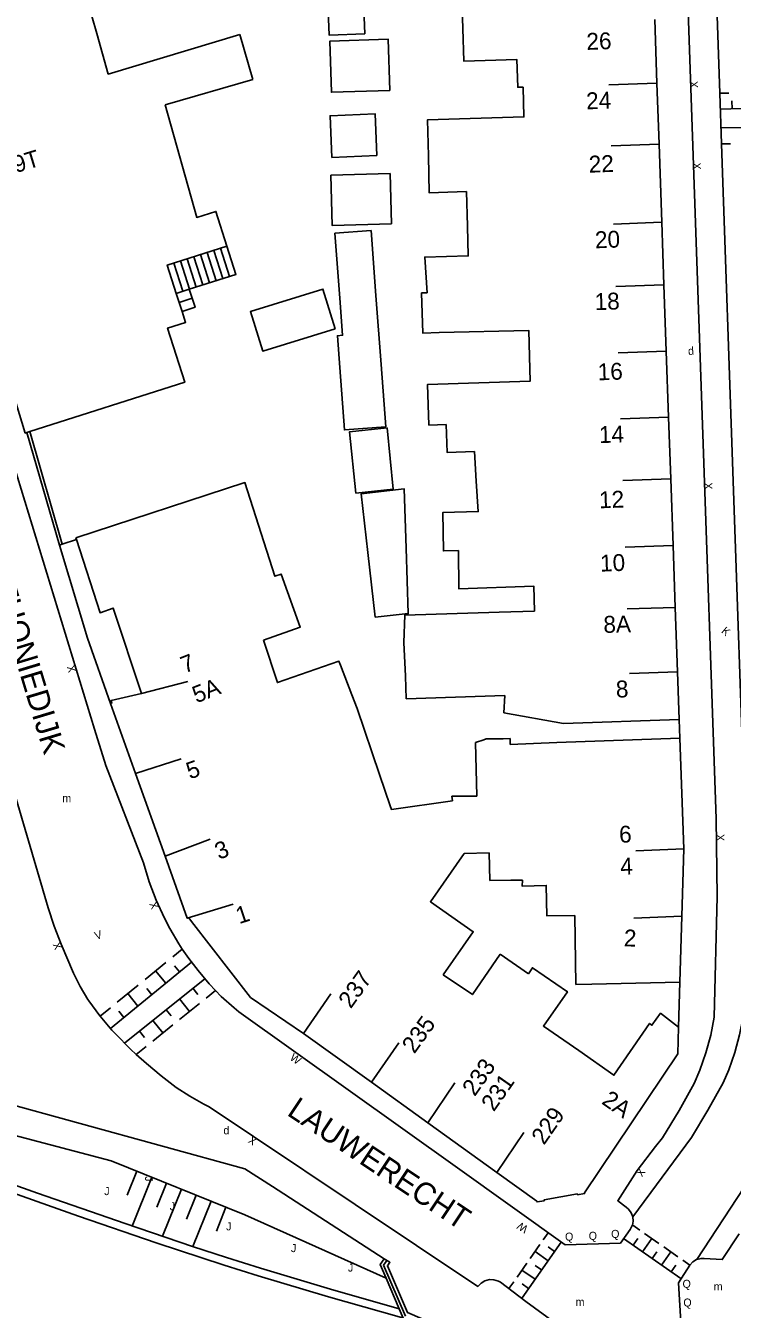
# Model space of a CAD drawing. Extents: x 134999 to 136502, y 457398 to 459002.
# Drawn here: x 135930.6 to 135974.8, y 457465.7 to 457545.9 of the extents above; entities that cross this region are included whole.
import ezdxf

# ---------------------------------------------------------------- set-up
doc = ezdxf.new("R2010")
doc.units = 0
for name, color, linetype in [('RI_DGTB_15', 7, 'Continuous'), ('RI_DGTB_18', 7, 'Continuous'), ('RI_DGTB_29', 7, 'Continuous'), ('RI_DGTB_30', 7, 'Continuous'), ('RI_DGTB_31', 7, 'Continuous'), ('RI_DGTB_32', 7, 'Continuous'), ('RI_DGTB_35', 7, 'Continuous'), ('RI_DGTB_36', 7, 'Continuous'), ('RI_DGTB_37', 7, 'Continuous'), ('RI_DGTB_4', 7, 'Continuous'), ('RI_DGTB_43', 7, 'Continuous'), ('RI_DGTB_5', 7, 'Continuous'), ('RI_DGTB_53', 7, 'Continuous'), ('RI_DGTB_54', 7, 'Continuous'), ('RI_DGTB_58', 7, 'Continuous'), ('RI_DGTB_6', 7, 'Continuous')]:
    doc.layers.add(name, color=color, linetype=linetype)

msp = doc.modelspace()

# ---------------------------------------------------------------- linework, layer by layer
at = {"layer": 'RI_DGTB_15'}
for p, q in [((135970.072, 457542.319), (135967.073, 457542.204)), ((135970.205, 457538.514), (135967.207, 457538.399)), ((135970.365, 457533.626), (135967.367, 457533.512)), ((135970.511, 457529.722), (135967.513, 457529.608)), ((135970.656, 457525.576), (135967.657, 457525.462)), ((135970.8, 457521.438), (135967.801, 457521.341)), ((135970.934, 457517.601), (135967.936, 457517.487)), ((135971.079, 457513.437), (135968.081, 457513.323)), ((135971.214, 457509.549), (135968.214, 457509.472)), ((135971.354, 457505.543), (135968.356, 457505.428)), ((135937.872, 457504.177), (135940.775, 457504.941)), ((135937.499, 457499.191), (135940.356, 457500.11)), ((135939.35, 457494.021), (135942.16, 457495.072)), ((135971.758, 457494.477), (135968.76, 457494.362)), ((135940.738, 457490.141), (135943.61, 457491.015)), ((135971.633, 457490.267), (135968.634, 457490.152)), ((135947.995, 457482.941), (135949.697, 457485.412)), ((135952.241, 457479.893), (135953.944, 457482.363)), ((135955.767, 457477.36), (135957.439, 457479.851)), ((135960.078, 457474.262), (135961.757, 457476.748))]:
    msp.add_line(p, q, dxfattribs=at)
at = {"layer": 'RI_DGTB_18'}
for p, q in [((135937.59, 457474.334), (135936.988, 457472.845)), ((135938.517, 457473.959), (135937.286, 457470.913)), ((135939.444, 457473.585), (135938.843, 457472.096)), ((135940.371, 457473.21), (135939.184, 457470.272)), ((135941.299, 457472.835), (135940.697, 457471.346)), ((135942.226, 457472.46), (135941.084, 457469.636)), ((135943.153, 457472.086), (135942.551, 457470.597))]:
    msp.add_line(p, q, dxfattribs=at)
msp.add_lwpolyline([(135865.574, 457546.763), (135872.479, 457530.659), (135873.413, 457528.282), (135882.381, 457510.791), (135889.681, 457498.291), (135890.861, 457496.8), (135892.102, 457495.36), (135893.412, 457493.963), (135894.425, 457492.997), (135895.491, 457492.09), (135896.607, 457491.246), (135897.649, 457490.543), (135899.849, 457489.101), (135902.083, 457487.713), (135905.175, 457486), (135908.305, 457484.358), (135910.346, 457483.335), (135912.88, 457482.071), (135915.448, 457480.88), (135917.919, 457479.815), (135918.516, 457479.591), (135935.981, 457474.984), (135944.334, 457471.608), (135953.154, 457467.647)], dxfattribs=at)
at = {"layer": 'RI_DGTB_31'}
for p, q in [((135973.999, 457541.681), (135974.555, 457541.699)), ((135974.773, 457540.705), (135974.757, 457541.205)), ((135974.032, 457540.681), (135978.481, 457540.827)), ((135978.539, 457539.616), (135974.086, 457539.515)), ((135974.666, 457538.528), (135974.109, 457538.515)), ((135939.839, 457487.737), (135940.417, 457488.21)), ((135935.938, 457483.256), (135941, 457487.395)), ((135938.102, 457486.317), (135939.405, 457487.382)), ((135939.386, 457486.076), (135938.753, 457486.85)), ((135940.255, 457486.786), (135939.938, 457487.173)), ((135936.365, 457484.897), (135937.668, 457485.962)), ((135941.828, 457486.362), (135936.823, 457482.337)), ((135938.518, 457485.366), (135938.202, 457485.753)), ((135941.088, 457485.768), (135941.402, 457485.378)), ((135937.65, 457484.656), (135937.017, 457485.43)), ((135940.253, 457485.096), (135940.88, 457484.317)), ((135942.496, 457485.617), (135941.924, 457485.156)), ((135935.294, 457484.022), (135935.931, 457484.542)), ((135936.781, 457483.946), (135936.465, 457484.333)), ((135939.418, 457484.424), (135939.732, 457484.035)), ((135941.506, 457484.82), (135940.254, 457483.813)), ((135938.583, 457483.753), (135939.21, 457482.973)), ((135939.836, 457483.477), (135938.584, 457482.47)), ((135937.748, 457483.081), (135938.062, 457482.691)), ((135938.166, 457482.134), (135937.54, 457481.63)), ((135968.56, 457470.96), (135969.006, 457470.647)), ((135961.649, 457466.426), (135964.089, 457469.906)), ((135962.152, 457468.885), (135962.762, 457469.755)), ((135962.965, 457470.045), (135963.27, 457470.48)), ((135967.986, 457470.141), (135971.556, 457467.641)), ((135968.581, 457469.724), (135968.868, 457470.134)), ((135969.176, 457469.308), (135969.75, 457470.127)), ((135969.304, 457470.439), (135970.196, 457469.814)), ((135963.275, 457468.746), (135962.457, 457469.32)), ((135963.682, 457469.326), (135963.273, 457469.613)), ((135969.771, 457468.891), (135970.058, 457469.3)), ((135970.366, 457468.474), (135970.94, 457469.293)), ((135970.494, 457469.606), (135971.386, 457468.981)), ((135961.338, 457467.725), (135961.948, 457468.595)), ((135962.462, 457467.586), (135961.643, 457468.16)), ((135962.869, 457468.166), (135962.459, 457468.453)), ((135970.961, 457468.057), (135971.248, 457468.467)), ((135971.684, 457468.772), (135972.124, 457468.464)), ((135960.83, 457467), (135961.135, 457467.435)), ((135962.055, 457467.006), (135961.646, 457467.293))]:
    msp.add_line(p, q, dxfattribs=at)
at = {"layer": 'RI_DGTB_32'}
for p, q in [((135941.708, 457529.711), (135941.146, 457531.473)), ((135942.122, 457529.843), (135941.56, 457531.605)), ((135942.536, 457529.975), (135941.974, 457531.737)), ((135942.95, 457530.107), (135942.388, 457531.869)), ((135943.364, 457530.239), (135942.802, 457532.001)), ((135940.466, 457529.315), (135939.904, 457531.077)), ((135940.88, 457529.447), (135940.318, 457531.209)), ((135941.294, 457529.579), (135940.732, 457531.341)), ((135940.859, 457529.44), (135940.05, 457529.182)), ((135941.039, 457528.878), (135940.23, 457528.619))]:
    msp.add_line(p, q, dxfattribs=at)
for points in [[(135940.859, 457529.44), (135943.778, 457530.371), (135943.216, 457532.133)], [(135940.859, 457529.44), (135941.218, 457528.316), (135940.409, 457528.057)]]:
    msp.add_lwpolyline(points, dxfattribs=at)
at = {"layer": 'RI_DGTB_4'}
for p, q in [((135970.072, 457542.319), (135969.934, 457546.285)), ((135970.205, 457538.514), (135970.072, 457542.319)), ((135970.375, 457533.626), (135970.205, 457538.514)), ((135970.511, 457529.722), (135970.375, 457533.626)), ((135970.656, 457525.576), (135970.511, 457529.722)), ((135970.656, 457525.576), (135970.8, 457521.438)), ((135970.934, 457517.601), (135970.8, 457521.438)), ((135930.716, 457520.488), (135930.896, 457520.542)), ((135971.079, 457513.437), (135970.934, 457517.601)), ((135933.782, 457513.912), (135933.813, 457513.81)), ((135971.214, 457509.549), (135971.079, 457513.437)), ((135971.214, 457509.549), (135971.354, 457505.543)), ((135971.458, 457502.564), (135971.354, 457505.543)), ((135935.934, 457503.563), (135937.499, 457499.191)), ((135964.242, 457502.316), (135971.458, 457502.564)), ((135960.907, 457501.005), (135963.816, 457501.112)), ((135963.816, 457501.112), (135971.499, 457501.394)), ((135971.758, 457494.477), (135971.499, 457501.394)), ((135939.35, 457494.021), (135937.499, 457499.191)), ((135971.626, 457490.267), (135971.758, 457494.477)), ((135971.497, 457486.151), (135971.626, 457490.267)), ((135947.995, 457482.941), (135952.241, 457479.893)), ((135952.241, 457479.893), (135955.767, 457477.36)), ((135955.767, 457477.36), (135960.078, 457474.262))]:
    msp.add_line(p, q, dxfattribs=at)
for points in [[(135925.617, 457536.864), (135930.611, 457520.457), (135930.716, 457520.488)], [(135933.813, 457513.81), (135935.288, 457509.231), (135936.105, 457509.514), (135937.872, 457504.177)], [(135937.872, 457504.177), (135935.973, 457503.747), (135936.028, 457503.597), (135935.934, 457503.563)], [(135939.35, 457494.021), (135940.738, 457490.141), (135940.823, 457490.171), (135941.002, 457489.94)], [(135941.002, 457489.94), (135944.692, 457485.183), (135947.995, 457482.941)], [(135960.078, 457474.262), (135962.58, 457472.464), (135962.589, 457472.415), (135963.034, 457472.494), (135963.023, 457472.543), (135965.104, 457472.913), (135965.113, 457472.864), (135965.556, 457472.943), (135965.548, 457472.993), (135971.379, 457481.668), (135971.421, 457483.329)]]:
    msp.add_lwpolyline(points, dxfattribs=at)
at = {"layer": 'RI_DGTB_5'}
for p, q in [((135957.944, 457545.729), (135957.821, 457549.672)), ((135944.019, 457545.362), (135944.832, 457542.551)), ((135939.363, 457540.97), (135944.832, 457542.551)), ((135940.409, 457528.057), (135940.05, 457529.182)), ((135960.225, 457509.262), (135962.426, 457509.33)), ((135951.018, 457504.109), (135950.309, 457505.951)), ((135951.351, 457503.244), (135951.018, 457504.109)), ((135952.746, 457499.126), (135951.351, 457503.244)), ((135959.255, 457501.295), (135958.748, 457501.113)), ((135953.414, 457497.156), (135952.746, 457499.126)), ((135959.588, 457494.226), (135958.029, 457494.186)), ((135960.281, 457487.891), (135962.045, 457486.672))]:
    msp.add_line(p, q, dxfattribs=at)
for points in [[(135942.682, 457552.841), (135943.42, 457550.238), (135934.452, 457547.613), (135935.077, 457545.417)], [(135944.019, 457545.362), (135935.798, 457542.885), (135935.077, 457545.417)], [(135957.944, 457545.729), (135958.007, 457543.691), (135959.344, 457543.732)], [(135959.344, 457543.732), (135961.322, 457543.793), (135961.375, 457542.063), (135961.715, 457542.067)], [(135961.715, 457542.067), (135961.766, 457540.203), (135955.744, 457540.03), (135955.795, 457537.773)], [(135939.363, 457540.97), (135941.323, 457533.923), (135942.523, 457534.306), (135943.216, 457532.133)], [(135958.234, 457533.39), (135958.172, 457535.543), (135955.846, 457535.462), (135955.795, 457537.773)], [(135958.234, 457533.39), (135958.289, 457531.518), (135955.573, 457531.452), (135955.71, 457529.211)], [(135943.216, 457532.133), (135939.489, 457530.944), (135940.05, 457529.182)], [(135956.463, 457526.732), (135955.458, 457526.695), (135955.366, 457529.215), (135955.71, 457529.211)], [(135940.409, 457528.057), (135940.627, 457527.371), (135939.502, 457527.012), (135940.581, 457523.63), (135930.896, 457520.542)], [(135962.117, 457525.229), (135962.069, 457526.869), (135956.463, 457526.732)], [(135962.117, 457525.229), (135962.161, 457523.703), (135955.736, 457523.483), (135955.827, 457520.948), (135956.898, 457520.995)], [(135958.666, 457519.31), (135956.974, 457519.237), (135956.898, 457520.995)], [(135958.666, 457519.31), (135956.974, 457519.237), (135956.898, 457520.995)], [(135958.786, 457517.439), (135958.666, 457519.31)], [(135933.782, 457513.912), (135944.339, 457517.355), (135946.214, 457511.508), (135946.59, 457511.64), (135947.789, 457508.323), (135945.504, 457507.511)], [(135957.668, 457513.118), (135956.732, 457513.096), (135956.691, 457515.481), (135958.908, 457515.547), (135958.786, 457517.439)], [(135962.426, 457509.33), (135962.389, 457510.885), (135957.699, 457510.72), (135957.668, 457513.118)], [(135950.309, 457505.951), (135950.203, 457506.2), (135946.368, 457504.86), (135945.504, 457507.511)], [(135964.242, 457502.316), (135960.513, 457502.979), (135960.563, 457504.066)], [(135958.748, 457501.113), (135958.814, 457497.769), (135957.253, 457497.759)], [(135960.464, 457501.359), (135959.405, 457501.349), (135959.255, 457501.295)], [(135960.464, 457501.359), (135960.899, 457501.363), (135960.907, 457501.005)], [(135957.253, 457497.759), (135957.296, 457497.48), (135953.486, 457496.942), (135953.414, 457497.156)], [(135958.029, 457494.186), (135955.923, 457491.17), (135958.6, 457489.292), (135956.722, 457486.606)], [(135964.951, 457490.322), (135963.195, 457490.291), (135963.158, 457492.19), (135961.661, 457492.144), (135961.67, 457492.515), (135960.947, 457492.51)], [(135964.951, 457490.322), (135965.009, 457486.009), (135966.006, 457486.031), (135971.497, 457486.151)], [(135960.281, 457487.891), (135958.547, 457485.373), (135956.722, 457486.606)], [(135965.185, 457481.868), (135962.98, 457483.406), (135964.477, 457485.552), (135962.292, 457487.043), (135962.045, 457486.672)], [(135971.421, 457483.329), (135970.301, 457484.208), (135969.753, 457483.457), (135969.611, 457483.574), (135967.384, 457480.335), (135965.185, 457481.868)]]:
    msp.add_lwpolyline(points, dxfattribs=at)
at = {"layer": 'RI_DGTB_53'}
for p, q in [((135964.34, 457469.73), (135957.62, 457474.55)), ((135967.79, 457469.85), (135964.34, 457469.73)), ((135971.59, 457464.56), (135971.42, 457467.36)), ((135961.89, 457466.2), (135969.04, 457460.98))]:
    msp.add_line(p, q, dxfattribs=at)
for points in [[(135973.999, 457541.681), (135972.12, 457596.081), (135972.108, 457596.365)], [(135974.108, 457538.515), (135973.999, 457541.681)], [(135968.57, 457471.483), (135972.228, 457476.451), (135973.259, 457478.141), (135974.206, 457479.848), (135974.555, 457480.675), (135974.933, 457481.752), (135975.234, 457482.853), (135975.458, 457483.973), (135975.647, 457491.529), (135975.565, 457496.367), (135974.108, 457538.515)], [(135972.57, 457468.819), (135977.609, 457476.497), (135978.222, 457477.657), (135978.784, 457478.881), (135978.999, 457479.405), (135979.358, 457480.746), (135979.657, 457482.149), (135979.879, 457483.566), (135980.027, 457484.994), (135980.097, 457486.428), (135980.093, 457487.874), (135980.074, 457488.354), (135979.903, 457495.71), (135979.065, 457524.268)], [(135935.295, 457484.022), (135935.272, 457484.049), (135934.581, 457484.991), (135934.528, 457485.069), (135934.04, 457485.87), (135933.622, 457486.71), (135932.851, 457488.521), (135932.423, 457489.645), (135932.044, 457490.786), (135928.131, 457504.051), (135922.351, 457523.481), (135922.273, 457523.735)], [(135883.292, 457512.447), (135884.647, 457509.514), (135886.641, 457505.221), (135886.811, 457504.911), (135890.836, 457499.131), (135896.051, 457494.281), (135909.511, 457485.661), (135916.431, 457481.521), (135928.021, 457478.171), (135928.881, 457478.731), (135944.331, 457474.481), (135946.051, 457473.381)], [(135937.55, 457481.638), (135937.195, 457481.962), (135936.255, 457482.91), (135936.027, 457483.157), (135935.295, 457484.022)], [(135944.881, 457476.501), (135942.111, 457478.361), (135941.766, 457478.529), (135940.888, 457479.018), (135940.052, 457479.575), (135939.1, 457480.297), (135938.181, 457481.061), (135937.55, 457481.638)], [(135969.99, 457475.89), (135968.83, 457474.39), (135967.62, 457472.49), (135968.16, 457472.08), (135968.302, 457471.964), (135968.471, 457471.743), (135968.57, 457471.483)], [(135951.23, 457472.25), (135958.89, 457467.14), (135959.086, 457467.347), (135959.332, 457467.492), (135959.609, 457467.564), (135959.894, 457467.556), (135960.167, 457467.47), (135960.29, 457467.4), (135961.89, 457466.2)], [(135968.57, 457471.483), (135968.591, 457471.206), (135968.541, 457470.973)], [(135968.541, 457470.973), (135968.533, 457470.934), (135968.4, 457470.69), (135967.79, 457469.85)], [(135972.57, 457468.819), (135972.824, 457468.887), (135973.03, 457468.89), (135974.15, 457468.81), (135975.2, 457470.43)], [(135971.42, 457467.36), (135972.12, 457468.46), (135972.124, 457468.464)], [(135971.42, 457467.36), (135972.12, 457468.46)], [(135971.42, 457467.36), (135972.12, 457468.46)], [(135972.124, 457468.464), (135972.311, 457468.668), (135972.552, 457468.814), (135972.57, 457468.819)]]:
    msp.add_lwpolyline(points, dxfattribs=at)
at = {"layer": 'RI_DGTB_54'}
for p, q in [((135930.716, 457520.488), (135932.747, 457513.457)), ((135932.926, 457513.516), (135930.896, 457520.542)), ((135933.813, 457513.81), (135932.926, 457513.516)), ((135932.926, 457513.516), (135932.747, 457513.457)), ((135971.458, 457502.564), (135971.499, 457501.394)), ((135971.497, 457486.151), (135971.421, 457483.329)), ((135944.881, 457476.501), (135951.23, 457472.25)), ((135953.04, 457468.869), (135946.051, 457473.381)), ((135953, 457468.469), (135953.215, 457468.776)), ((135953, 457468.469), (135954.36, 457465.285)), ((135953.154, 457467.647), (135953.97, 457465.734)), ((135953.97, 457465.734), (135954.22, 457465.148))]:
    msp.add_line(p, q, dxfattribs=at)
for points in [[(135970.316, 457596.059), (135973.761, 457496.345), (135973.843, 457491.507), (135973.654, 457483.951), (135973.43, 457482.831), (135973.129, 457481.73), (135972.751, 457480.653), (135972.402, 457479.826), (135971.455, 457478.119), (135970.424, 457476.429), (135969.99, 457475.89)], [(135927.765, 457525.382), (135928.282, 457523.696), (135934.941, 457501.961), (135935.653, 457499.693), (135937.996, 457493.597), (135938.36, 457492.417), (135938.799, 457491.263), (135939.313, 457490.14), (135939.651, 457489.49), (135940.204, 457488.537), (135940.424, 457488.215)], [(135932.747, 457513.457), (135934.496, 457507.634), (135935.934, 457503.563)], [(135940.424, 457488.215), (135940.825, 457487.627), (135941.424, 457486.867), (135942.109, 457486.035), (135942.504, 457485.623)], [(135942.504, 457485.623), (135942.855, 457485.257), (135943.655, 457484.536), (135943.948, 457484.298), (135957.62, 457474.55)], [(135953.154, 457467.647), (135952.788, 457468.502), (135953.04, 457468.869)], [(135994.851, 457435.112), (135992.52, 457437.67), (135989.24, 457441.359), (135983.182, 457447.406), (135979.637, 457450.472), (135975.661, 457453.584), (135971.468, 457456.499), (135967.4, 457459.151), (135963.121, 457461.533), (135958.496, 457463.79), (135954.486, 457465.504), (135953.24, 457468.427), (135953.397, 457468.646), (135953.04, 457468.869)]]:
    msp.add_lwpolyline(points, dxfattribs=at)
at = {"layer": 'RI_DGTB_58'}
for points in [[(135954.22, 457465.148), (135953.961, 457465.241), (135949.55, 457466.483), (135945.161, 457467.801), (135943.035, 457468.47), (135938.802, 457469.867), (135933.946, 457471.526), (135928.471, 457473.463), (135920.898, 457476.214), (135918.485, 457477.119), (135916.091, 457478.071), (135909.603, 457480.767), (135907.243, 457481.807), (135904.916, 457482.919), (135903.251, 457483.771), (135901.372, 457484.801), (135899.529, 457485.894), (135897.723, 457487.046), (135895.951, 457488.251), (135894.457, 457489.338), (135893.001, 457490.474), (135891.577, 457491.651), (135890.181, 457492.861), (135890.5, 457493.26)], [(135890.5, 457493.26), (135891.885, 457492.05), (135893.298, 457490.872), (135894.745, 457489.736), (135896.231, 457488.651), (135897.991, 457487.454), (135899.789, 457486.313), (135901.623, 457485.232), (135903.491, 457484.211), (135905.114, 457483.381), (135907.447, 457482.264), (135909.814, 457481.219), (135916.271, 457478.531), (135918.665, 457477.578), (135921.078, 457476.673), (135925.921, 457474.911), (135931.376, 457472.958), (135936.851, 457471.061), (135941.066, 457469.642), (135943.18, 457468.95), (135945.301, 457468.281), (135949.69, 457466.962), (135953.97, 457465.734)]]:
    msp.add_lwpolyline(points, dxfattribs=at)
at = {"layer": 'RI_DGTB_6'}
for p, q in [((135952.213, 457533.106), (135952.518, 457529.041)), ((135952.518, 457529.041), (135952.841, 457524.738)), ((135952.472, 457508.947), (135952.018, 457512.989)), ((135954.408, 457503.859), (135960.563, 457504.066))]:
    msp.add_line(p, q, dxfattribs=at)
for points in [[(135951.654, 457549.534), (135951.819, 457545.404), (135949.598, 457545.315), (135949.432, 457549.445)], [(135953.396, 457541.866), (135949.741, 457541.745), (135949.635, 457544.933), (135953.29, 457545.054), (135953.396, 457541.866)], [(135952.578, 457537.793), (135949.765, 457537.674), (135949.655, 457540.281), (135952.468, 457540.4), (135952.578, 457537.793)], [(135953.487, 457533.522), (135949.788, 457533.422), (135949.703, 457536.561), (135953.403, 457536.661), (135953.487, 457533.522)], [(135950.262, 457528.872), (135949.957, 457532.937), (135952.213, 457533.106)], [(135949.975, 457526.975), (135945.453, 457525.571), (135944.684, 457528.047), (135949.206, 457529.451), (135949.975, 457526.975)], [(135950.261, 457524.545), (135950.112, 457526.536), (135950.436, 457526.561), (135950.262, 457528.872)], [(135952.841, 457524.738), (135953.133, 457520.845), (135950.553, 457520.652), (135950.261, 457524.545)], [(135951.263, 457516.705), (135950.872, 457520.535), (135953.213, 457520.774), (135953.604, 457516.945), (135951.263, 457516.705)], [(135952.018, 457512.989), (135951.604, 457516.667), (135954.293, 457516.969), (135954.41, 457513.258)], [(135954.41, 457513.258), (135954.539, 457509.18), (135952.472, 457508.947)], [(135960.225, 457509.262), (135954.321, 457509.078), (135954.26, 457507.363)], [(135954.26, 457507.363), (135954.36, 457505.273), (135954.408, 457503.859)], [(135959.588, 457494.226), (135959.635, 457492.5), (135960.947, 457492.51)]]:
    msp.add_lwpolyline(points, dxfattribs=at)

# ---------------------------------------------------------------- texts
at = {"layer": 'RI_DGTB_29'}
for rotation, p in [(4.29156, (135972.03, 457525.323)), (359.99973, (135942.991, 457476.642))]:
    msp.add_text('d', height=0.5, rotation=rotation, dxfattribs=at).set_placement(p)
at = {"layer": 'RI_DGTB_30'}
for s, height, rotation, p in [('X', 0.5, 271.66989, (135972.122, 457542.447)), ('X', 0.5, 271.66989, (135972.31, 457537.352)), ('X', 0.5, 271.90906, (135973.027, 457517.36)), ('K', 0.5, 320.60037, (135974.053, 457508.013)), ('X', 0.499, 106.70811, (135933.815, 457505.579)), ('X', 0.5, 271.66989, (135973.774, 457495.395)), ('X', 0.499, 111.59971, (135938.98, 457490.825)), ('V', 0.499, 19.55741, (135935.051, 457488.781)), ('X', 0.499, 112.08232, (135932.944, 457488.295)), ('W', 0.499, 324.27075, (135947.1, 457481.336)), ('X', 0.499, 146.00853, (135945.142, 457476.331)), ('X', 0.5, 234.89575, (135968.974, 457474.595)), ('W', 0.5, 147.61816, (135962.07, 457470.853))]:
    msp.add_text(s, height=height, rotation=rotation, dxfattribs=at).set_placement(p)
at = {"layer": 'RI_DGTB_31'}
for s, height, rotation, p in [('J', 0.499, 271.65735, (135938.097, 457474.016)), ('J', 0.5, 359.99973, (135935.551, 457472.842)), ('J', 0.5, 359.99973, (135939.641, 457471.902)), ('J', 0.5, 359.99973, (135943.161, 457470.642)), ('Q', 0.5, 359.99963, (135964.33, 457470)), ('Q', 0.5, 359.99963, (135965.81, 457470.05)), ('Q', 0.5, 359.99963, (135967.21, 457470.17)), ('J', 0.5, 359.99973, (135947.211, 457469.282)), ('J', 0.5, 359.99973, (135950.771, 457468.062)), ('Q', 0.5, 359.99963, (135971.67, 457467.05)), ('Q', 0.5, 359.99963, (135971.72, 457465.88))]:
    msp.add_text(s, height=height, rotation=rotation, dxfattribs=at).set_placement(p)
at = {"layer": 'RI_DGTB_35'}
for s, rotation, p in [('9/9T', 16.9293, (135928.91, 457536.348)), ('7', 21.4518, (135940.572, 457505.427)), ('8', 1.9909, (135967.525, 457503.924)), ('6', 2.0043, (135967.725, 457494.853)), ('1', 18.319, (135943.977, 457489.765)), ('2', 358.1805, (135967.993, 457488.39)), ('237', 54.3995, (135950.949, 457484.446)), ('2A', 325.1805, (135966.561, 457478.589)), ('229', 55.4002, (135963.02, 457475.927))]:
    msp.add_text(s, height=1.054, rotation=rotation, dxfattribs=at).set_placement(p)
at = {"layer": 'RI_DGTB_36'}
for s, rotation, p in [('26', 2.0028, (135965.685, 457544.391)), ('24', 2.0014, (135965.667, 457540.676)), ('22', 2.0001, (135965.828, 457536.72)), ('20', 1.999, (135966.218, 457531.996)), ('18', 1.9878, (135966.196, 457528.129)), ('16', 1.9989, (135966.388, 457523.745)), ('14', 1.6763, (135966.465, 457519.826)), ('12', 1.9886, (135966.474, 457515.751)), ('10', 1.9673, (135966.535, 457511.795)), ('8A', 1.2556, (135966.738, 457507.969)), ('5A', 21.4513, (135941.305, 457503.562)), ('5', 19.2135, (135940.891, 457498.809)), ('3', 21.8962, (135942.716, 457493.781)), ('4', 1.9938, (135967.795, 457492.855)), ('235', 54.2816, (135954.919, 457481.628)), ('233', 54.9997, (135958.692, 457478.962)), ('231', 54.992, (135959.881, 457478.011))]:
    msp.add_text(s, height=1.054, rotation=rotation, dxfattribs=at).set_placement(p)
at = {"layer": 'RI_DGTB_37'}
for s, rotation, p in [('ANTHONIEDIJK', 286.79891, (135927.837, 457513.433)), ('LAUWERECHT', 326.31279, (135946.895, 457477.88))]:
    msp.add_text(s, height=1.4, rotation=rotation, dxfattribs=at).set_placement(p)
at = {"layer": 'RI_DGTB_43'}
msp.add_text('m', height=0.5, dxfattribs=at).set_placement((135932.928, 457497.39))
for p in [(135973.617, 457466.884), (135964.99, 457465.92)]:
    msp.add_text('m', height=0.5, rotation=359.99963, dxfattribs=at).set_placement(p)

doc.saveas('drawing.dxf')
